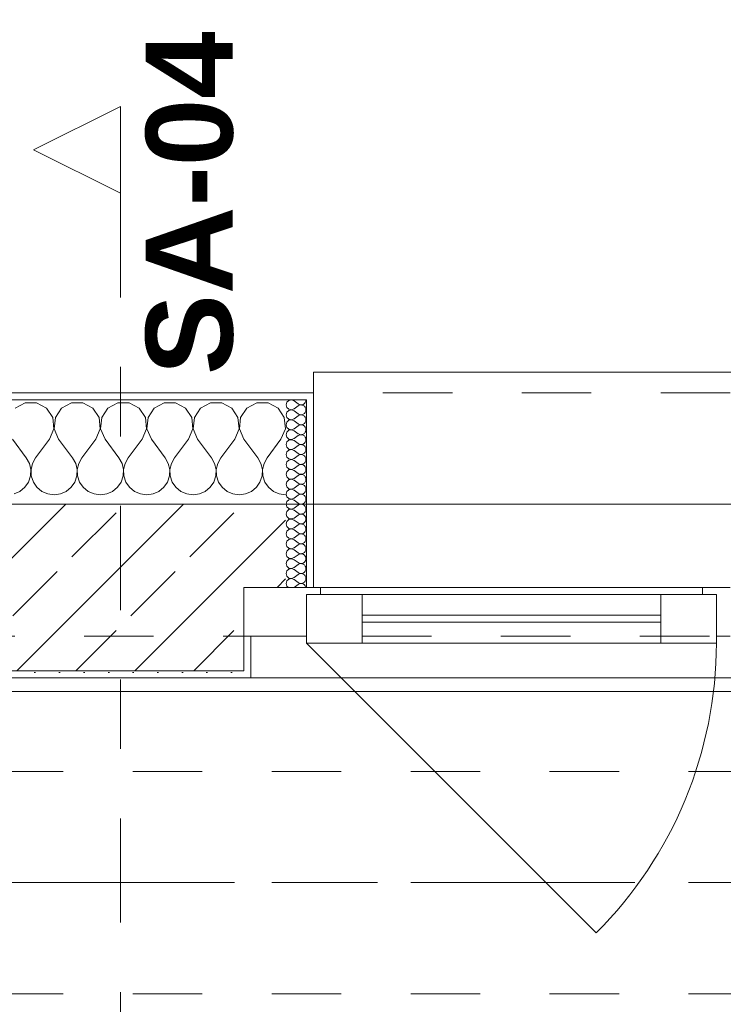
# Model space of a CAD drawing. Header units: metres. Extents: x -4 to 99, y -11 to 17.
# Tile 341 of 656: x 26.02 to 27.03, y 12.97 to 14.39. Entities that reach past the tile are written whole.
import ezdxf

# ---------------------------------------------------------------- set-up
doc = ezdxf.new("R2010")
doc.units = ezdxf.units.M
doc.header["$MEASUREMENT"] = 0
for name, pattern in [('Achse', [0.2, 0.1, -0.05, 0, -0.05]), ('Schnittlinie', [0.3, 0.15, -0.075, 0, -0.075]), ('Strichlinie doppelt', [0.546806, 0.264583, -0.105833, 0.070556, -0.105833]), ('Strichlinie eng', [0.115, 0.075, -0.04]), ('Untersicht', [0.1, 0.075, -0.025]), ('Wipeout_Contour', [1, 0, -1])]:
    doc.linetypes.add(name, pattern=pattern)
for name, color, linetype in [('152 - Bemaßung_ Beschriftung.Ausbau', 7, 'Continuous'), ('203 - Marker.Schnitt - Ausbaudetail SA', 7, 'Continuous'), ('451 - Universal.Achsen Raster', 7, 'Continuous'), ('603 - Struktur.Bodenplatte_ Decke Roh', 7, 'Continuous'), ('604 - Struktur.Wand Aussen', 7, 'Continuous'), ('608 - Struktur.Träger', 7, 'Continuous'), ('650 - Abdeckung.Fußboden Aufbau', 7, 'Continuous'), ('Neubau_605 - Struktur.Wand Innen', 7, 'Continuous'), ('Neubau_653 - Abdeckung.TB Verkofferung', 7, 'Continuous')]:
    doc.layers.add(name, color=color, linetype=linetype)
doc.styles.add('ERSTELLTER_STIL_1', font='txt')
doc.styles.add('ERSTELLTER_STIL_2', font='txt')
doc.dimstyles.new('ERSTELLTER_STIL__2', dxfattribs={"dimtxt": 0.1, "dimasz": 0.0532, "dimexe": 0.18, "dimexo": 0.0625, "dimgap": 0, "dimtad": 1, "dimtih": 1, "dimtoh": 1, "dimzin": 0, "dimdsep": 46, "dimtxsty": 'ERSTELLTER_STIL_2', "dimblk": 'ARROWHEAD_2', "dimblk1": 'ARROWHEAD_2', "dimblk2": 'ARROWHEAD_2', "dimcen": 0.09, "dimse1": 1, "dimse2": 1, "dimclrd": 7, "dimclre": 7, "dimclrt": 7, "dimazin": 0, "dimtfac": 1, "dimtdec": 4, "dimtmove": 0, "dimatfit": 3, "dimfxl": 1, "dimtolj": 1, "dimtzin": 0, "dimarcsym": 0})
pattern_1 = [(0, (0, 0), (0, 0.08660254), [0, -0.05]), (0, (0.025, 0.0433), (0, 0.08660254), [0, -0.05])]
pattern_2 = [(45, (0, 0), (-0.01767767, 0.01767767), [0, -0.025])]

# ---------------------------------------------------------------- blocks, each defined once
blk = doc.blocks.new('*X35')
at = {"layer": '604 - Struktur.Wand Aussen', "color": 7, "linetype": 'Continuous', "lineweight": 5}
for p, q in [((26.0252, 13.8407), (26.0109, 13.833)), ((26.0415, 13.8407), (26.0252, 13.8407)), ((26.0558, 13.833), (26.0415, 13.8407)), ((26.0919, 13.8407), (26.0776, 13.833)), ((26.1081, 13.8407), (26.0919, 13.8407)), ((26.1224, 13.833), (26.1081, 13.8407)), ((26.1585, 13.8407), (26.1442, 13.833)), ((26.1748, 13.8407), (26.1585, 13.8407)), ((26.1891, 13.833), (26.1748, 13.8407)), ((26.2252, 13.8407), (26.2109, 13.833)), ((26.2415, 13.8407), (26.2252, 13.8407)), ((26.2558, 13.833), (26.2415, 13.8407)), ((26.2919, 13.8407), (26.2776, 13.833)), ((26.3081, 13.8407), (26.2919, 13.8407)), ((26.3224, 13.833), (26.3081, 13.8407)), ((26.3585, 13.8407), (26.3442, 13.833)), ((26.3748, 13.8407), (26.3585, 13.8407)), ((26.3891, 13.833), (26.3748, 13.8407)), ((26.0648, 13.8195), (26.0558, 13.833)), ((26.0776, 13.833), (26.0686, 13.8195)), ((26.1314, 13.8195), (26.1224, 13.833)), ((26.1442, 13.833), (26.1352, 13.8195)), ((26.1981, 13.8195), (26.1891, 13.833)), ((26.2109, 13.833), (26.2019, 13.8195)), ((26.2648, 13.8195), (26.2558, 13.833)), ((26.2776, 13.833), (26.2686, 13.8195)), ((26.3314, 13.8195), (26.3224, 13.833)), ((26.3442, 13.833), (26.3352, 13.8195)), ((26.3981, 13.8195), (26.3891, 13.833)), ((26.0663, 13.8033), (26.0648, 13.8195)), ((26.0686, 13.8195), (26.067, 13.8033)), ((26.133, 13.8033), (26.1314, 13.8195)), ((26.1352, 13.8195), (26.1337, 13.8033)), ((26.1996, 13.8033), (26.1981, 13.8195)), ((26.2019, 13.8195), (26.2004, 13.8033)), ((26.2663, 13.8033), (26.2648, 13.8195)), ((26.2686, 13.8195), (26.267, 13.8033)), ((26.333, 13.8033), (26.3314, 13.8195)), ((26.3352, 13.8195), (26.3337, 13.8033)), ((26.3996, 13.8033), (26.3981, 13.8195)), ((26.06, 13.7883), (26.0663, 13.8033)), ((26.067, 13.8033), (26.0733, 13.7883)), ((26.1267, 13.7883), (26.133, 13.8033)), ((26.1337, 13.8033), (26.14, 13.7883)), ((26.1933, 13.7883), (26.1996, 13.8033)), ((26.2004, 13.8033), (26.2067, 13.7883)), ((26.26, 13.7883), (26.2663, 13.8033)), ((26.267, 13.8033), (26.2733, 13.7883)), ((26.3267, 13.7883), (26.333, 13.8033)), ((26.3337, 13.8033), (26.34, 13.7883)), ((26.3933, 13.7883), (26.3996, 13.8033)), ((26.0067, 13.7883), (26.0267, 13.7617)), ((26.06, 13.7883), (26.04, 13.7617)), ((26.0733, 13.7883), (26.0933, 13.7617)), ((26.1267, 13.7883), (26.1067, 13.7617)), ((26.14, 13.7883), (26.16, 13.7617)), ((26.1933, 13.7883), (26.1733, 13.7617)), ((26.2067, 13.7883), (26.2267, 13.7617)), ((26.26, 13.7883), (26.24, 13.7617)), ((26.2733, 13.7883), (26.2933, 13.7617)), ((26.3267, 13.7883), (26.3067, 13.7617)), ((26.34, 13.7883), (26.36, 13.7617)), ((26.3933, 13.7883), (26.3733, 13.7617)), ((26.0311, 13.7536), (26.0267, 13.7617)), ((26.0332, 13.7447), (26.0311, 13.7536)), ((26.0355, 13.7536), (26.0335, 13.7447)), ((26.04, 13.7617), (26.0355, 13.7536)), ((26.0978, 13.7536), (26.0933, 13.7617)), ((26.0999, 13.7447), (26.0978, 13.7536)), ((26.1022, 13.7536), (26.1001, 13.7447)), ((26.1067, 13.7617), (26.1022, 13.7536)), ((26.1645, 13.7536), (26.16, 13.7617)), ((26.1665, 13.7447), (26.1645, 13.7536)), ((26.1689, 13.7536), (26.1668, 13.7447)), ((26.1733, 13.7617), (26.1689, 13.7536)), ((26.2311, 13.7536), (26.2267, 13.7617)), ((26.2332, 13.7447), (26.2311, 13.7536)), ((26.2355, 13.7536), (26.2335, 13.7447)), ((26.24, 13.7617), (26.2355, 13.7536)), ((26.2978, 13.7536), (26.2933, 13.7617)), ((26.2999, 13.7447), (26.2978, 13.7536)), ((26.3022, 13.7536), (26.3001, 13.7447)), ((26.3067, 13.7617), (26.3022, 13.7536)), ((26.3645, 13.7536), (26.36, 13.7617)), ((26.3665, 13.7447), (26.3645, 13.7536)), ((26.3689, 13.7536), (26.3668, 13.7447)), ((26.3733, 13.7617), (26.3689, 13.7536)), ((26.0328, 13.7355), (26.0332, 13.7447)), ((26.0335, 13.7447), (26.0339, 13.7355)), ((26.0994, 13.7355), (26.0999, 13.7447)), ((26.1001, 13.7447), (26.1006, 13.7355)), ((26.1661, 13.7355), (26.1665, 13.7447)), ((26.1668, 13.7447), (26.1672, 13.7355)), ((26.2328, 13.7355), (26.2332, 13.7447)), ((26.2335, 13.7447), (26.2339, 13.7355)), ((26.2994, 13.7355), (26.2999, 13.7447)), ((26.3001, 13.7447), (26.3006, 13.7355)), ((26.3661, 13.7355), (26.3665, 13.7447)), ((26.3668, 13.7447), (26.3672, 13.7355)), ((26.0246, 13.7192), (26.0298, 13.7268)), ((26.0298, 13.7268), (26.0328, 13.7355)), ((26.0339, 13.7355), (26.0369, 13.7268)), ((26.0369, 13.7268), (26.0421, 13.7192)), ((26.0913, 13.7192), (26.0965, 13.7268)), ((26.0965, 13.7268), (26.0994, 13.7355)), ((26.1006, 13.7355), (26.1035, 13.7268)), ((26.1035, 13.7268), (26.1087, 13.7192)), ((26.1579, 13.7192), (26.1631, 13.7268)), ((26.1631, 13.7268), (26.1661, 13.7355)), ((26.1672, 13.7355), (26.1702, 13.7268)), ((26.1702, 13.7268), (26.1754, 13.7192)), ((26.2246, 13.7192), (26.2298, 13.7268)), ((26.2298, 13.7268), (26.2328, 13.7355)), ((26.2339, 13.7355), (26.2369, 13.7268)), ((26.2369, 13.7268), (26.2421, 13.7192)), ((26.2913, 13.7192), (26.2965, 13.7268)), ((26.2965, 13.7268), (26.2994, 13.7355)), ((26.3006, 13.7355), (26.3035, 13.7268)), ((26.3035, 13.7268), (26.3087, 13.7192)), ((26.3579, 13.7192), (26.3631, 13.7268)), ((26.3631, 13.7268), (26.3661, 13.7355)), ((26.3672, 13.7355), (26.3702, 13.7268)), ((26.3702, 13.7268), (26.3754, 13.7192)), ((26.0091, 13.7096), (26.0175, 13.7133)), ((26.0175, 13.7133), (26.0246, 13.7192)), ((26.0421, 13.7192), (26.0491, 13.7133)), ((26.0491, 13.7133), (26.0576, 13.7096)), ((26.0576, 13.7096), (26.0667, 13.7083)), ((26.0667, 13.7083), (26.0758, 13.7096)), ((26.0758, 13.7096), (26.0842, 13.7133)), ((26.0842, 13.7133), (26.0913, 13.7192)), ((26.1087, 13.7192), (26.1158, 13.7133)), ((26.1158, 13.7133), (26.1242, 13.7096)), ((26.1242, 13.7096), (26.1333, 13.7083)), ((26.1333, 13.7083), (26.1424, 13.7096)), ((26.1424, 13.7096), (26.1509, 13.7133)), ((26.1509, 13.7133), (26.1579, 13.7192)), ((26.1754, 13.7192), (26.1825, 13.7133)), ((26.1825, 13.7133), (26.1909, 13.7096)), ((26.1909, 13.7096), (26.2, 13.7083)), ((26.2, 13.7083), (26.2091, 13.7096)), ((26.2091, 13.7096), (26.2175, 13.7133)), ((26.2175, 13.7133), (26.2246, 13.7192)), ((26.2421, 13.7192), (26.2491, 13.7133)), ((26.2491, 13.7133), (26.2576, 13.7096)), ((26.2576, 13.7096), (26.2667, 13.7083)), ((26.2667, 13.7083), (26.2758, 13.7096)), ((26.2758, 13.7096), (26.2842, 13.7133)), ((26.2842, 13.7133), (26.2913, 13.7192)), ((26.3087, 13.7192), (26.3158, 13.7133)), ((26.3158, 13.7133), (26.3242, 13.7096)), ((26.3242, 13.7096), (26.3333, 13.7083)), ((26.3333, 13.7083), (26.3424, 13.7096)), ((26.3424, 13.7096), (26.3509, 13.7133)), ((26.3509, 13.7133), (26.3579, 13.7192)), ((26.3754, 13.7192), (26.3825, 13.7133)), ((26.3825, 13.7133), (26.3909, 13.7096)), ((26.3909, 13.7096), (26.4, 13.7083))]:
    blk.add_line(p, q, dxfattribs=at)
blk = doc.blocks.new('*X60')
at = {"layer": '604 - Struktur.Wand Aussen', "color": 7, "linetype": 'Continuous', "lineweight": 5}
for p, q in [((26.4018, 13.8416), (26.4007, 13.8379)), ((26.4007, 13.8379), (26.4018, 13.8341)), ((26.4047, 13.8442), (26.4018, 13.8416)), ((26.4085, 13.845), (26.4047, 13.8442)), ((26.4121, 13.8436), (26.4085, 13.845)), ((26.4121, 13.8436), (26.4179, 13.8393)), ((26.4179, 13.8393), (26.4196, 13.8383)), ((26.4196, 13.8374), (26.4179, 13.8364)), ((26.4196, 13.8383), (26.4215, 13.8379)), ((26.4215, 13.8378), (26.4196, 13.8374)), ((26.4215, 13.8379), (26.4235, 13.838)), ((26.4235, 13.8377), (26.4215, 13.8378)), ((26.4235, 13.838), (26.4253, 13.8386)), ((26.4253, 13.8371), (26.4235, 13.8377)), ((26.4253, 13.8386), (26.427, 13.8397)), ((26.427, 13.836), (26.4253, 13.8371)), ((26.427, 13.8397), (26.4282, 13.8412)), ((26.4282, 13.8412), (26.429, 13.843)), ((26.429, 13.843), (26.4293, 13.845)), ((26.4018, 13.8273), (26.4007, 13.8236)), ((26.4007, 13.8236), (26.4018, 13.8198)), ((26.4018, 13.8341), (26.4047, 13.8315)), ((26.4047, 13.83), (26.4018, 13.8273)), ((26.4047, 13.8315), (26.4085, 13.8307)), ((26.4085, 13.8307), (26.4047, 13.83)), ((26.4085, 13.8307), (26.4121, 13.8321)), ((26.4121, 13.8293), (26.4085, 13.8307)), ((26.4121, 13.8321), (26.4179, 13.8364)), ((26.4121, 13.8293), (26.4179, 13.825)), ((26.4179, 13.825), (26.4196, 13.824)), ((26.4196, 13.8231), (26.4179, 13.8221)), ((26.4196, 13.824), (26.4215, 13.8236)), ((26.4215, 13.8235), (26.4196, 13.8231)), ((26.4215, 13.8236), (26.4235, 13.8237)), ((26.4235, 13.8234), (26.4215, 13.8235)), ((26.4235, 13.8237), (26.4253, 13.8243)), ((26.4253, 13.8228), (26.4235, 13.8234)), ((26.4253, 13.8243), (26.427, 13.8254)), ((26.427, 13.8217), (26.4253, 13.8228)), ((26.4282, 13.8345), (26.427, 13.836)), ((26.427, 13.8254), (26.4282, 13.827)), ((26.429, 13.8327), (26.4282, 13.8345)), ((26.4282, 13.827), (26.429, 13.8288)), ((26.4293, 13.8307), (26.429, 13.8327)), ((26.429, 13.8288), (26.4293, 13.8307)), ((26.4018, 13.813), (26.4007, 13.8093)), ((26.4007, 13.8093), (26.4018, 13.8055)), ((26.4018, 13.8198), (26.4047, 13.8172)), ((26.4047, 13.8157), (26.4018, 13.813)), ((26.4047, 13.8172), (26.4085, 13.8165)), ((26.4085, 13.8164), (26.4047, 13.8157)), ((26.4085, 13.8165), (26.4121, 13.8179)), ((26.4121, 13.815), (26.4085, 13.8164)), ((26.4121, 13.8179), (26.4179, 13.8221)), ((26.4121, 13.815), (26.4179, 13.8107)), ((26.4179, 13.8107), (26.4196, 13.8098)), ((26.4196, 13.8088), (26.4179, 13.8079)), ((26.4196, 13.8098), (26.4215, 13.8093)), ((26.4215, 13.8093), (26.4196, 13.8088)), ((26.4215, 13.8093), (26.4235, 13.8094)), ((26.4235, 13.8092), (26.4215, 13.8093)), ((26.4235, 13.8094), (26.4253, 13.81)), ((26.4253, 13.8085), (26.4235, 13.8092)), ((26.4253, 13.81), (26.427, 13.8112)), ((26.4282, 13.8202), (26.427, 13.8217)), ((26.427, 13.8112), (26.4282, 13.8127)), ((26.429, 13.8184), (26.4282, 13.8202)), ((26.4282, 13.8127), (26.429, 13.8145)), ((26.4293, 13.8164), (26.429, 13.8184)), ((26.429, 13.8145), (26.4293, 13.8164)), ((26.4018, 13.7988), (26.4007, 13.795)), ((26.4007, 13.795), (26.4018, 13.7912)), ((26.4018, 13.8055), (26.4047, 13.8029)), ((26.4047, 13.8014), (26.4018, 13.7988)), ((26.4047, 13.8029), (26.4085, 13.8022)), ((26.4085, 13.8021), (26.4047, 13.8014)), ((26.4085, 13.8022), (26.4121, 13.8036)), ((26.4121, 13.8007), (26.4085, 13.8021)), ((26.4121, 13.8036), (26.4179, 13.8079)), ((26.4121, 13.8007), (26.4179, 13.7964)), ((26.4179, 13.7964), (26.4196, 13.7955)), ((26.4196, 13.7945), (26.4179, 13.7936)), ((26.4196, 13.7955), (26.4215, 13.795)), ((26.4215, 13.795), (26.4196, 13.7945)), ((26.4215, 13.795), (26.4235, 13.7951)), ((26.4235, 13.7949), (26.4215, 13.795)), ((26.4235, 13.7951), (26.4253, 13.7958)), ((26.4253, 13.7942), (26.4235, 13.7949)), ((26.427, 13.8074), (26.4253, 13.8085)), ((26.4253, 13.7958), (26.427, 13.7969)), ((26.4282, 13.8059), (26.427, 13.8074)), ((26.427, 13.7969), (26.4282, 13.7984)), ((26.429, 13.8041), (26.4282, 13.8059)), ((26.4282, 13.7984), (26.429, 13.8002)), ((26.4293, 13.8021), (26.429, 13.8041)), ((26.429, 13.8002), (26.4293, 13.8021)), ((26.4018, 13.7845), (26.4007, 13.7807)), ((26.4007, 13.7807), (26.4018, 13.777)), ((26.4018, 13.7912), (26.4047, 13.7886)), ((26.4047, 13.7871), (26.4018, 13.7845)), ((26.4047, 13.7886), (26.4085, 13.7879)), ((26.4085, 13.7878), (26.4047, 13.7871)), ((26.4085, 13.7879), (26.4121, 13.7893)), ((26.4121, 13.7864), (26.4085, 13.7878)), ((26.4121, 13.7893), (26.4179, 13.7936)), ((26.4121, 13.7864), (26.4179, 13.7821)), ((26.4179, 13.7821), (26.4196, 13.7812)), ((26.4196, 13.7812), (26.4215, 13.7807)), ((26.4215, 13.7807), (26.4196, 13.7802)), ((26.4215, 13.7807), (26.4235, 13.7808)), ((26.4235, 13.7806), (26.4215, 13.7807)), ((26.4235, 13.7808), (26.4253, 13.7815)), ((26.4253, 13.78), (26.4235, 13.7806)), ((26.427, 13.7931), (26.4253, 13.7942)), ((26.4253, 13.7815), (26.427, 13.7826)), ((26.4282, 13.7916), (26.427, 13.7931)), ((26.427, 13.7826), (26.4282, 13.7841)), ((26.429, 13.7898), (26.4282, 13.7916)), ((26.4282, 13.7841), (26.429, 13.7859)), ((26.4293, 13.7879), (26.429, 13.7898)), ((26.429, 13.7859), (26.4293, 13.7879)), ((26.4018, 13.7702), (26.4007, 13.7664)), ((26.4007, 13.7664), (26.4018, 13.7627)), ((26.4018, 13.777), (26.4047, 13.7743)), ((26.4047, 13.7728), (26.4018, 13.7702)), ((26.4047, 13.7743), (26.4085, 13.7736)), ((26.4085, 13.7735), (26.4047, 13.7728)), ((26.4085, 13.7736), (26.4121, 13.775)), ((26.4121, 13.7721), (26.4085, 13.7735)), ((26.4121, 13.775), (26.4179, 13.7793)), ((26.4121, 13.7721), (26.4179, 13.7679)), ((26.4196, 13.7802), (26.4179, 13.7793)), ((26.4179, 13.7679), (26.4196, 13.7669)), ((26.4196, 13.7669), (26.4215, 13.7665)), ((26.4215, 13.7664), (26.4196, 13.766)), ((26.4215, 13.7665), (26.4235, 13.7666)), ((26.4235, 13.7663), (26.4215, 13.7664)), ((26.4235, 13.7666), (26.4253, 13.7672)), ((26.4253, 13.7657), (26.4235, 13.7663)), ((26.427, 13.7788), (26.4253, 13.78)), ((26.4253, 13.7672), (26.427, 13.7683)), ((26.4282, 13.7773), (26.427, 13.7788)), ((26.427, 13.7683), (26.4282, 13.7698)), ((26.429, 13.7755), (26.4282, 13.7773)), ((26.4282, 13.7698), (26.429, 13.7716)), ((26.4293, 13.7736), (26.429, 13.7755)), ((26.429, 13.7716), (26.4293, 13.7736)), ((26.4018, 13.7559), (26.4007, 13.7521)), ((26.4007, 13.7521), (26.4018, 13.7484)), ((26.4018, 13.7627), (26.4047, 13.76)), ((26.4047, 13.7585), (26.4018, 13.7559)), ((26.4047, 13.76), (26.4085, 13.7593)), ((26.4085, 13.7593), (26.4047, 13.7585)), ((26.4085, 13.7593), (26.4121, 13.7607)), ((26.4121, 13.7579), (26.4085, 13.7593)), ((26.4121, 13.7607), (26.4179, 13.765)), ((26.4121, 13.7579), (26.4179, 13.7536)), ((26.4196, 13.766), (26.4179, 13.765)), ((26.4179, 13.7536), (26.4196, 13.7526)), ((26.4196, 13.7526), (26.4215, 13.7522)), ((26.4215, 13.7521), (26.4196, 13.7517)), ((26.4215, 13.7522), (26.4235, 13.7523)), ((26.4235, 13.752), (26.4215, 13.7521)), ((26.4235, 13.7523), (26.4253, 13.7529)), ((26.4253, 13.7514), (26.4235, 13.752)), ((26.427, 13.7646), (26.4253, 13.7657)), ((26.4253, 13.7529), (26.427, 13.754)), ((26.4282, 13.763), (26.427, 13.7646)), ((26.427, 13.754), (26.4282, 13.7555)), ((26.429, 13.7612), (26.4282, 13.763)), ((26.4282, 13.7555), (26.429, 13.7573)), ((26.4293, 13.7593), (26.429, 13.7612)), ((26.429, 13.7573), (26.4293, 13.7593)), ((26.4018, 13.7416), (26.4007, 13.7379)), ((26.4007, 13.7379), (26.4018, 13.7341)), ((26.4018, 13.7484), (26.4047, 13.7458)), ((26.4047, 13.7442), (26.4018, 13.7416)), ((26.4047, 13.7458), (26.4085, 13.745)), ((26.4085, 13.745), (26.4047, 13.7442)), ((26.4085, 13.745), (26.4121, 13.7464)), ((26.4121, 13.7436), (26.4085, 13.745)), ((26.4121, 13.7464), (26.4179, 13.7507)), ((26.4121, 13.7436), (26.4179, 13.7393)), ((26.4196, 13.7517), (26.4179, 13.7507)), ((26.4179, 13.7393), (26.4196, 13.7383)), ((26.4196, 13.7383), (26.4215, 13.7379)), ((26.4215, 13.7378), (26.4196, 13.7374)), ((26.4215, 13.7379), (26.4235, 13.738)), ((26.4235, 13.7377), (26.4215, 13.7378)), ((26.4235, 13.738), (26.4253, 13.7386)), ((26.4253, 13.7371), (26.4235, 13.7377)), ((26.427, 13.7503), (26.4253, 13.7514)), ((26.4253, 13.7386), (26.427, 13.7397)), ((26.4282, 13.7488), (26.427, 13.7503)), ((26.427, 13.7397), (26.4282, 13.7412)), ((26.429, 13.747), (26.4282, 13.7488)), ((26.4282, 13.7412), (26.429, 13.743)), ((26.4293, 13.745), (26.429, 13.747)), ((26.429, 13.743), (26.4293, 13.745)), ((26.4018, 13.7273), (26.4007, 13.7236)), ((26.4007, 13.7236), (26.4018, 13.7198)), ((26.4018, 13.7341), (26.4047, 13.7315)), ((26.4047, 13.73), (26.4018, 13.7273)), ((26.4047, 13.7315), (26.4085, 13.7307)), ((26.4085, 13.7307), (26.4047, 13.73)), ((26.4085, 13.7307), (26.4121, 13.7321)), ((26.4121, 13.7293), (26.4085, 13.7307)), ((26.4121, 13.7321), (26.4179, 13.7364)), ((26.4121, 13.7293), (26.4179, 13.725)), ((26.4196, 13.7374), (26.4179, 13.7364)), ((26.4179, 13.725), (26.4196, 13.724)), ((26.4196, 13.724), (26.4215, 13.7236)), ((26.4215, 13.7236), (26.4235, 13.7237)), ((26.4235, 13.7237), (26.4253, 13.7243)), ((26.427, 13.736), (26.4253, 13.7371)), ((26.4253, 13.7243), (26.427, 13.7254)), ((26.4282, 13.7345), (26.427, 13.736)), ((26.427, 13.7254), (26.4282, 13.727)), ((26.429, 13.7327), (26.4282, 13.7345)), ((26.4282, 13.727), (26.429, 13.7288)), ((26.4293, 13.7307), (26.429, 13.7327)), ((26.429, 13.7288), (26.4293, 13.7307)), ((26.4018, 13.713), (26.4007, 13.7093)), ((26.4018, 13.7198), (26.4047, 13.7172)), ((26.4047, 13.7157), (26.4018, 13.713)), ((26.4047, 13.7172), (26.4085, 13.7165)), ((26.4085, 13.7164), (26.4047, 13.7157)), ((26.4085, 13.7165), (26.4121, 13.7179)), ((26.4121, 13.715), (26.4085, 13.7164)), ((26.4121, 13.7179), (26.4179, 13.7221)), ((26.4121, 13.715), (26.4179, 13.7107)), ((26.4196, 13.7231), (26.4179, 13.7221)), ((26.4179, 13.7107), (26.4196, 13.7098)), ((26.4215, 13.7235), (26.4196, 13.7231)), ((26.4196, 13.7098), (26.4215, 13.7093)), ((26.4235, 13.7234), (26.4215, 13.7235)), ((26.4215, 13.7093), (26.4235, 13.7094)), ((26.4253, 13.7228), (26.4235, 13.7234)), ((26.4235, 13.7094), (26.4253, 13.71)), ((26.427, 13.7217), (26.4253, 13.7228)), ((26.4253, 13.71), (26.427, 13.7112)), ((26.4282, 13.7202), (26.427, 13.7217)), ((26.427, 13.7112), (26.4282, 13.7127)), ((26.429, 13.7184), (26.4282, 13.7202)), ((26.4282, 13.7127), (26.429, 13.7145)), ((26.4293, 13.7164), (26.429, 13.7184)), ((26.429, 13.7145), (26.4293, 13.7164)), ((26.4007, 13.7093), (26.4018, 13.7055)), ((26.4018, 13.6988), (26.4007, 13.695)), ((26.4018, 13.7055), (26.4047, 13.7029)), ((26.4047, 13.7014), (26.4018, 13.6988)), ((26.4047, 13.7029), (26.4085, 13.7022)), ((26.4085, 13.7021), (26.4047, 13.7014)), ((26.4085, 13.7022), (26.4121, 13.7036)), ((26.4121, 13.7007), (26.4085, 13.7021)), ((26.4121, 13.7036), (26.4179, 13.7079)), ((26.4121, 13.7007), (26.4179, 13.6964)), ((26.4196, 13.7088), (26.4179, 13.7079)), ((26.4179, 13.6964), (26.4196, 13.6955)), ((26.4215, 13.7093), (26.4196, 13.7088)), ((26.4196, 13.6955), (26.4215, 13.695)), ((26.4235, 13.7092), (26.4215, 13.7093)), ((26.4253, 13.7085), (26.4235, 13.7092)), ((26.4235, 13.6951), (26.4253, 13.6958)), ((26.427, 13.7074), (26.4253, 13.7085)), ((26.4253, 13.6958), (26.427, 13.6969)), ((26.4282, 13.7059), (26.427, 13.7074)), ((26.427, 13.6969), (26.4282, 13.6984)), ((26.429, 13.7041), (26.4282, 13.7059)), ((26.4282, 13.6984), (26.429, 13.7002)), ((26.4293, 13.7021), (26.429, 13.7041)), ((26.429, 13.7002), (26.4293, 13.7021)), ((26.4007, 13.695), (26.4018, 13.6912)), ((26.4018, 13.6845), (26.4007, 13.6807)), ((26.4018, 13.6912), (26.4047, 13.6886)), ((26.4047, 13.6871), (26.4018, 13.6845)), ((26.4047, 13.6886), (26.4085, 13.6879)), ((26.4085, 13.6878), (26.4047, 13.6871)), ((26.4085, 13.6879), (26.4121, 13.6893)), ((26.4121, 13.6864), (26.4085, 13.6878)), ((26.4121, 13.6893), (26.4179, 13.6936)), ((26.4121, 13.6864), (26.4179, 13.6821)), ((26.4196, 13.6945), (26.4179, 13.6936)), ((26.4179, 13.6821), (26.4196, 13.6812)), ((26.4215, 13.695), (26.4196, 13.6945)), ((26.4196, 13.6812), (26.4215, 13.6807)), ((26.4215, 13.695), (26.4235, 13.6951)), ((26.4235, 13.6949), (26.4215, 13.695)), ((26.4253, 13.6942), (26.4235, 13.6949)), ((26.4235, 13.6808), (26.4253, 13.6815)), ((26.427, 13.6931), (26.4253, 13.6942)), ((26.4253, 13.6815), (26.427, 13.6826)), ((26.4282, 13.6916), (26.427, 13.6931)), ((26.427, 13.6826), (26.4282, 13.6841)), ((26.429, 13.6898), (26.4282, 13.6916)), ((26.4282, 13.6841), (26.429, 13.6859)), ((26.4293, 13.6879), (26.429, 13.6898)), ((26.429, 13.6859), (26.4293, 13.6879)), ((26.4007, 13.6807), (26.4018, 13.677)), ((26.4018, 13.6702), (26.4007, 13.6664)), ((26.4018, 13.677), (26.4047, 13.6743)), ((26.4047, 13.6728), (26.4018, 13.6702)), ((26.4047, 13.6743), (26.4085, 13.6736)), ((26.4085, 13.6735), (26.4047, 13.6728)), ((26.4085, 13.6736), (26.4121, 13.675)), ((26.4121, 13.6721), (26.4085, 13.6735)), ((26.4121, 13.675), (26.4179, 13.6793)), ((26.4121, 13.6721), (26.4179, 13.6679)), ((26.4196, 13.6802), (26.4179, 13.6793)), ((26.4179, 13.6679), (26.4196, 13.6669)), ((26.4215, 13.6807), (26.4196, 13.6802)), ((26.4196, 13.6669), (26.4215, 13.6665)), ((26.4215, 13.6807), (26.4235, 13.6808)), ((26.4235, 13.6806), (26.4215, 13.6807)), ((26.4253, 13.68), (26.4235, 13.6806)), ((26.4235, 13.6666), (26.4253, 13.6672)), ((26.427, 13.6788), (26.4253, 13.68)), ((26.4253, 13.6672), (26.427, 13.6683)), ((26.4282, 13.6773), (26.427, 13.6788)), ((26.427, 13.6683), (26.4282, 13.6698)), ((26.429, 13.6755), (26.4282, 13.6773)), ((26.4282, 13.6698), (26.429, 13.6716)), ((26.4293, 13.6736), (26.429, 13.6755)), ((26.429, 13.6716), (26.4293, 13.6736)), ((26.4007, 13.6664), (26.4018, 13.6627)), ((26.4018, 13.6559), (26.4007, 13.6521)), ((26.4018, 13.6627), (26.4047, 13.66)), ((26.4047, 13.6585), (26.4018, 13.6559)), ((26.4047, 13.66), (26.4085, 13.6593)), ((26.4085, 13.6593), (26.4047, 13.6585)), ((26.4085, 13.6593), (26.4121, 13.6607)), ((26.4121, 13.6579), (26.4085, 13.6593)), ((26.4121, 13.6607), (26.4179, 13.665)), ((26.4121, 13.6579), (26.4179, 13.6536)), ((26.4196, 13.666), (26.4179, 13.665)), ((26.4179, 13.6536), (26.4196, 13.6526)), ((26.4215, 13.6664), (26.4196, 13.666)), ((26.4215, 13.6665), (26.4235, 13.6666)), ((26.4235, 13.6663), (26.4215, 13.6664)), ((26.4253, 13.6657), (26.4235, 13.6663)), ((26.4235, 13.6523), (26.4253, 13.6529)), ((26.427, 13.6646), (26.4253, 13.6657)), ((26.4253, 13.6529), (26.427, 13.654)), ((26.4282, 13.663), (26.427, 13.6646)), ((26.427, 13.654), (26.4282, 13.6555)), ((26.429, 13.6612), (26.4282, 13.663)), ((26.4282, 13.6555), (26.429, 13.6573)), ((26.4293, 13.6593), (26.429, 13.6612)), ((26.429, 13.6573), (26.4293, 13.6593)), ((26.4007, 13.6521), (26.4018, 13.6484)), ((26.4018, 13.6416), (26.4007, 13.6379)), ((26.4018, 13.6484), (26.4047, 13.6458)), ((26.4047, 13.6442), (26.4018, 13.6416)), ((26.4047, 13.6458), (26.4085, 13.645)), ((26.4085, 13.645), (26.4047, 13.6442)), ((26.4085, 13.645), (26.4121, 13.6464)), ((26.4121, 13.6436), (26.4085, 13.645)), ((26.4121, 13.6464), (26.4179, 13.6507)), ((26.4121, 13.6436), (26.4179, 13.6393)), ((26.4196, 13.6517), (26.4179, 13.6507)), ((26.4179, 13.6393), (26.4196, 13.6383)), ((26.4196, 13.6526), (26.4215, 13.6522)), ((26.4215, 13.6521), (26.4196, 13.6517)), ((26.4215, 13.6522), (26.4235, 13.6523)), ((26.4235, 13.652), (26.4215, 13.6521)), ((26.4253, 13.6514), (26.4235, 13.652)), ((26.4235, 13.638), (26.4253, 13.6386)), ((26.427, 13.6503), (26.4253, 13.6514)), ((26.4253, 13.6386), (26.427, 13.6397)), ((26.4282, 13.6488), (26.427, 13.6503)), ((26.427, 13.6397), (26.4282, 13.6412)), ((26.429, 13.647), (26.4282, 13.6488)), ((26.4282, 13.6412), (26.429, 13.643)), ((26.4293, 13.645), (26.429, 13.647)), ((26.429, 13.643), (26.4293, 13.645)), ((26.4007, 13.6379), (26.4018, 13.6341)), ((26.4018, 13.6273), (26.4007, 13.6236)), ((26.4018, 13.6341), (26.4047, 13.6315)), ((26.4047, 13.63), (26.4018, 13.6273)), ((26.4047, 13.6315), (26.4085, 13.6307)), ((26.4085, 13.6307), (26.4047, 13.63)), ((26.4085, 13.6307), (26.4121, 13.6321)), ((26.4121, 13.6293), (26.4085, 13.6307)), ((26.4121, 13.6321), (26.4179, 13.6364)), ((26.4121, 13.6293), (26.4179, 13.625)), ((26.4196, 13.6374), (26.4179, 13.6364)), ((26.4179, 13.625), (26.4196, 13.624)), ((26.4196, 13.6383), (26.4215, 13.6379)), ((26.4215, 13.6378), (26.4196, 13.6374)), ((26.4215, 13.6379), (26.4235, 13.638)), ((26.4235, 13.6377), (26.4215, 13.6378)), ((26.4253, 13.6371), (26.4235, 13.6377)), ((26.4235, 13.6237), (26.4253, 13.6243)), ((26.427, 13.636), (26.4253, 13.6371)), ((26.4253, 13.6243), (26.427, 13.6254)), ((26.4282, 13.6345), (26.427, 13.636)), ((26.427, 13.6254), (26.4282, 13.627)), ((26.429, 13.6327), (26.4282, 13.6345)), ((26.4282, 13.627), (26.429, 13.6288)), ((26.4293, 13.6307), (26.429, 13.6327)), ((26.429, 13.6288), (26.4293, 13.6307)), ((26.4007, 13.6236), (26.4018, 13.6198)), ((26.4018, 13.613), (26.4007, 13.6093)), ((26.4018, 13.6198), (26.4047, 13.6172)), ((26.4047, 13.6157), (26.4018, 13.613)), ((26.4047, 13.6172), (26.4085, 13.6165)), ((26.4085, 13.6164), (26.4047, 13.6157)), ((26.4085, 13.6165), (26.4121, 13.6179)), ((26.4121, 13.615), (26.4085, 13.6164)), ((26.4121, 13.6179), (26.4179, 13.6221)), ((26.4121, 13.615), (26.4179, 13.6107)), ((26.4196, 13.6231), (26.4179, 13.6221)), ((26.4179, 13.6107), (26.4196, 13.6098)), ((26.4196, 13.624), (26.4215, 13.6236)), ((26.4215, 13.6235), (26.4196, 13.6231)), ((26.4215, 13.6236), (26.4235, 13.6237)), ((26.4235, 13.6234), (26.4215, 13.6235)), ((26.4253, 13.6228), (26.4235, 13.6234)), ((26.427, 13.6217), (26.4253, 13.6228)), ((26.4253, 13.61), (26.427, 13.6112)), ((26.4282, 13.6202), (26.427, 13.6217)), ((26.427, 13.6112), (26.4282, 13.6127)), ((26.429, 13.6184), (26.4282, 13.6202)), ((26.4282, 13.6127), (26.429, 13.6145)), ((26.4293, 13.6164), (26.429, 13.6184)), ((26.429, 13.6145), (26.4293, 13.6164)), ((26.4007, 13.6093), (26.4018, 13.6055)), ((26.4018, 13.5988), (26.4007, 13.595)), ((26.4018, 13.6055), (26.4047, 13.6029)), ((26.4047, 13.6014), (26.4018, 13.5988)), ((26.4047, 13.6029), (26.4085, 13.6022)), ((26.4085, 13.6021), (26.4047, 13.6014)), ((26.4085, 13.6022), (26.4121, 13.6036)), ((26.4121, 13.6007), (26.4085, 13.6021)), ((26.4121, 13.6036), (26.4179, 13.6079)), ((26.4121, 13.6007), (26.4179, 13.5964)), ((26.4196, 13.6088), (26.4179, 13.6079)), ((26.4179, 13.5964), (26.4196, 13.5955)), ((26.4196, 13.6098), (26.4215, 13.6093)), ((26.4215, 13.6093), (26.4196, 13.6088)), ((26.4215, 13.6093), (26.4235, 13.6094)), ((26.4235, 13.6092), (26.4215, 13.6093)), ((26.4235, 13.6094), (26.4253, 13.61)), ((26.4253, 13.6085), (26.4235, 13.6092)), ((26.427, 13.6074), (26.4253, 13.6085)), ((26.4253, 13.5958), (26.427, 13.5969)), ((26.4282, 13.6059), (26.427, 13.6074)), ((26.427, 13.5969), (26.4282, 13.5984)), ((26.429, 13.6041), (26.4282, 13.6059)), ((26.4282, 13.5984), (26.429, 13.6002)), ((26.4293, 13.6021), (26.429, 13.6041)), ((26.429, 13.6002), (26.4293, 13.6021)), ((26.4007, 13.595), (26.4018, 13.5912)), ((26.4018, 13.5845), (26.4007, 13.5807)), ((26.4018, 13.5912), (26.4047, 13.5886)), ((26.4047, 13.5871), (26.4018, 13.5845)), ((26.4047, 13.5886), (26.4085, 13.5879)), ((26.4085, 13.5878), (26.4047, 13.5871)), ((26.4085, 13.5879), (26.4121, 13.5893)), ((26.4121, 13.5864), (26.4085, 13.5878)), ((26.4121, 13.5893), (26.4179, 13.5936)), ((26.4121, 13.5864), (26.4179, 13.5821)), ((26.4196, 13.5945), (26.4179, 13.5936)), ((26.4179, 13.5821), (26.4196, 13.5812)), ((26.4196, 13.5955), (26.4215, 13.595)), ((26.4215, 13.595), (26.4196, 13.5945)), ((26.4215, 13.595), (26.4235, 13.5951)), ((26.4235, 13.5949), (26.4215, 13.595)), ((26.4235, 13.5951), (26.4253, 13.5958)), ((26.4253, 13.5942), (26.4235, 13.5949)), ((26.427, 13.5931), (26.4253, 13.5942)), ((26.4253, 13.5815), (26.427, 13.5826)), ((26.4282, 13.5916), (26.427, 13.5931)), ((26.427, 13.5826), (26.4282, 13.5841)), ((26.429, 13.5898), (26.4282, 13.5916)), ((26.4282, 13.5841), (26.429, 13.5859)), ((26.4293, 13.5879), (26.429, 13.5898)), ((26.429, 13.5859), (26.4293, 13.5879)), ((26.4007, 13.5807), (26.4018, 13.577)), ((26.4018, 13.577), (26.4039, 13.575)), ((26.4121, 13.575), (26.4179, 13.5793)), ((26.4196, 13.5802), (26.4179, 13.5793)), ((26.4196, 13.5812), (26.4215, 13.5807)), ((26.4215, 13.5807), (26.4196, 13.5802)), ((26.4215, 13.5807), (26.4235, 13.5808)), ((26.4235, 13.5806), (26.4215, 13.5807)), ((26.4235, 13.5808), (26.4253, 13.5815)), ((26.4253, 13.58), (26.4235, 13.5806)), ((26.427, 13.5788), (26.4253, 13.58)), ((26.4282, 13.5773), (26.427, 13.5788)), ((26.429, 13.5755), (26.4282, 13.5773)), ((26.4291, 13.575), (26.429, 13.5755))]:
    blk.add_line(p, q, dxfattribs=at)
blk = doc.blocks.new('*D241')
at = {"layer": '152 - Bemaßung_ Beschriftung.Ausbau', "color": 7, "linetype": 'Continuous', "lineweight": 5}
for p, q in [((25.14, 14.8025), (25.14, 14.9075)), ((26.34, 14.8025), (26.34, 14.9075)), ((25.1602, 14.89), (25.1198, 14.82)), ((26.3602, 14.89), (26.3198, 14.82)), ((25.14, 14.855), (26.34, 14.855))]:
    blk.add_line(p, q, dxfattribs=at)
at = {"layer": '152 - Bemaßung_ Beschriftung.Ausbau', "color": 7, "lineweight": 5, "insert": (25.607, 14.875), "char_height": 0.1, "attachment_point": 7, "style": 'ERSTELLTER_STIL_2'}
blk.add_mtext('\\A1;{\\pql;\\fArial|b0|i0|c0|p38;1,20}', dxfattribs=at)
blk = doc.blocks.new('ARROWHEAD_2')
at = {"color": 0, "linetype": 'Continuous', "lineweight": 0}
for p, q in [((-0.378, -0.655), (0.378, 0.655)), ((0, 0), (-1, 0))]:
    blk.add_line(p, q, dxfattribs=at)
blk = doc.blocks.new('*D242')
at = {"layer": '152 - Bemaßung_ Beschriftung.Ausbau', "color": 7, "linetype": 'Continuous', "lineweight": 5}
for p, q in [((26.34, 14.8025), (26.34, 14.9075)), ((28.74, 14.8025), (28.74, 14.9075)), ((26.3602, 14.89), (26.3198, 14.82)), ((28.7602, 14.89), (28.7198, 14.82)), ((26.34, 14.855), (28.74, 14.855))]:
    blk.add_line(p, q, dxfattribs=at)
at = {"layer": '152 - Bemaßung_ Beschriftung.Ausbau', "color": 7, "lineweight": 5, "char_height": 0.1, "attachment_point": 7, "style": 'ERSTELLTER_STIL_2'}
for s, insert in [('\\A1;{\\pql;\\fArial|b0|i0|c0|p38;2,40}', (27.407, 14.875)), ('\\A1;{\\pql;\\fArial|b0|i0|c0|p38;2,01}', (27.407, 14.735))]:
    blk.add_mtext(s, dxfattribs=dict(at, insert=insert))
blk = doc.blocks.new('*D275')
at = {"layer": '152 - Bemaßung_ Beschriftung.Ausbau', "color": 7, "linetype": 'Continuous', "lineweight": 5}
for p, q in [((25.82, 15.3025), (25.82, 15.4075)), ((29.23, 15.3025), (29.23, 15.4075)), ((25.8402, 15.39), (25.7998, 15.32)), ((29.2502, 15.39), (29.2098, 15.32)), ((25.82, 15.355), (29.23, 15.355))]:
    blk.add_line(p, q, dxfattribs=at)
at = {"layer": '152 - Bemaßung_ Beschriftung.Ausbau', "color": 7, "lineweight": 5, "char_height": 0.1, "attachment_point": 7, "style": 'ERSTELLTER_STIL_2'}
for s, insert in [('\\A1;{\\pql;\\fArial|b0|i0|c0|p38;3,41}', (27.3161, 15.375)), ('\\A1;{\\pql;\\fArial|b0|i0|c0|p38;17}', (29.058, 15.375))]:
    blk.add_mtext(s, dxfattribs=dict(at, insert=insert))
blk = doc.blocks.new('*D314')
at = {"layer": '152 - Bemaßung_ Beschriftung.Ausbau', "color": 7, "linetype": 'Continuous', "lineweight": 5}
for p, q in [((25.88, 15.8025), (25.88, 15.9075)), ((29.18, 15.8025), (29.18, 15.9075)), ((25.9002, 15.89), (25.8598, 15.82)), ((29.2002, 15.89), (29.1598, 15.82)), ((25.58, 15.855), (25.88, 15.855)), ((25.88, 15.855), (29.18, 15.855))]:
    blk.add_line(p, q, dxfattribs=at)
at = {"layer": '152 - Bemaßung_ Beschriftung.Ausbau', "color": 7, "lineweight": 5, "insert": (27.397, 15.875), "char_height": 0.1, "attachment_point": 7, "style": 'ERSTELLTER_STIL_2'}
blk.add_mtext('\\A1;{\\pql;\\fArial|b0|i0|c0|p38;3,30}', dxfattribs=at)

msp = doc.modelspace()

# ---------------------------------------------------------------- hatches: boundary and pattern name
at = {"layer": '604 - Struktur.Wand Aussen', "linetype": 'Continuous', "lineweight": 0, "true_color": 0x000000}
h = msp.add_hatch(dxfattribs=at)
h.set_pattern_fill('Verputz_0001', color=18, style=0, pattern_type=2)
h.set_pattern_definition(pattern_1)
h.paths.add_polyline_path([(25.05, 13.855), (25.05, 13.845), (26.43, 13.845), (26.43, 13.855)])
h = msp.add_hatch(dxfattribs=at)
h.set_pattern_fill('Verputz_0001', color=18, style=0, pattern_type=2)
h.set_pattern_definition(pattern_1)
h.paths.add_polyline_path([(26.43, 13.855), (26.43, 13.575), (26.44, 13.575), (26.44, 13.855)])
h = msp.add_hatch(dxfattribs=at)
h.set_pattern_fill('Beton__Stahlbeton_0001', color=18, style=0, pattern_type=2)
h.set_pattern_definition([(45, (0, 0), (-0.0848528, 0.0848528), []), (45, (-0.04243, 0.04243), (-0.0848528, 0.0848528), [0.09, -0.03])])
h.paths.add_polyline_path([(25.08, 13.695), (25.08, 13.575), (25.14, 13.575), (25.14, 13.505), (25.14, 13.455), (26.34, 13.455), (26.34, 13.505), (26.34, 13.575), (26.4, 13.575), (26.4, 13.695)])
h = msp.add_hatch(dxfattribs=at)
h.set_pattern_fill('Gips_0001', color=18, style=0, pattern_type=2)
h.set_pattern_definition(pattern_2)
h.paths.add_polyline_path([(26.34, 13.445), (26.35, 13.445), (26.35, 13.505), (26.34, 13.505)])
h = msp.add_hatch(dxfattribs=at)
h.set_pattern_fill('Gips_0001', color=18, style=0, pattern_type=2)
h.set_pattern_definition(pattern_2)
h.paths.add_polyline_path([(25.89, 13.455), (25.89, 13.445), (26.34, 13.445), (26.34, 13.455)])

# ---------------------------------------------------------------- linework, layer by layer
at = {"layer": '203 - Marker.Schnitt - Ausbaudetail SA', "color": 7, "linetype": 'Schnittlinie', "lineweight": 13}
msp.add_line((26.1622, 14.1425), (26.1622, 12.663), dxfattribs=at)
at = {"layer": '451 - Universal.Achsen Raster', "color": 160, "linetype": 'Strichlinie doppelt', "lineweight": 9, "true_color": 0x3232ff}
msp.add_line((64.935, 13.15), (-3.175, 13.15), dxfattribs=at)
at = {"layer": '603 - Struktur.Bodenplatte_ Decke Roh', "color": 7, "linetype": 'Continuous', "lineweight": 18, "flags": 128}
msp.add_lwpolyline([(47.48, 13.695), (14.78, 13.695), (14.78, 13), (14.84, 13), (14.84, 8.585), (13.03, 8.585), (13.03, 8.725), (11.41, 8.725), (11.41, 13), (11.48, 13), (11.48, 13.695), (-0.015, 13.695), (-0.015, 0.005)], dxfattribs=at)
at = {"layer": '604 - Struktur.Wand Aussen', "color": 7, "linetype": 'Continuous', "lineweight": 9}
for p, q in [((28.64, 13.885), (26.44, 13.885)), ((26.44, 13.885), (26.44, 13.855)), ((26.43, 13.495), (26.8472, 13.0778)), ((28.73, 13.445), (26.35, 13.445))]:
    msp.add_line(p, q, dxfattribs=at)
at = {"layer": '604 - Struktur.Wand Aussen', "color": 7, "linetype": 'Continuous', "lineweight": 5}
for p, q in [((26.43, 13.855), (26.44, 13.855)), ((26.44, 13.855), (26.44, 13.845)), ((26.44, 13.855), (26.44, 13.845)), ((26.4, 13.845), (25.08, 13.845)), ((26.4, 13.845), (26.43, 13.845)), ((26.43, 13.575), (26.43, 13.845)), ((26.43, 13.845), (26.43, 13.575)), ((26.44, 13.845), (26.44, 13.705)), ((26.44, 13.845), (26.44, 13.705)), ((26.44, 13.705), (26.44, 13.695)), ((26.44, 13.705), (26.44, 13.695)), ((26.44, 13.695), (26.44, 13.575)), ((26.44, 13.695), (26.44, 13.575)), ((26.4, 13.575), (26.43, 13.575)), ((26.4, 13.575), (26.43, 13.575)), ((26.4, 13.575), (26.43, 13.575)), ((26.43, 13.575), (26.44, 13.575)), ((26.43, 13.575), (26.44, 13.575)), ((26.43, 13.575), (26.44, 13.575)), ((26.34, 13.505), (26.35, 13.505)), ((26.34, 13.505), (26.35, 13.505)), ((26.34, 13.505), (26.35, 13.505)), ((26.35, 13.505), (26.35, 13.455)), ((26.35, 13.505), (26.35, 13.455)), ((26.35, 13.455), (26.35, 13.445)), ((26.35, 13.455), (26.35, 13.445)), ((26.34, 13.445), (26.35, 13.445))]:
    msp.add_line(p, q, dxfattribs=at)
at = {"layer": '604 - Struktur.Wand Aussen', "color": 7, "linetype": 'Strichlinie eng', "lineweight": 9}
for p, q in [((28.64, 13.855), (26.44, 13.855)), ((28.73, 13.445), (26.35, 13.445))]:
    msp.add_line(p, q, dxfattribs=at)
at = {"layer": '604 - Struktur.Wand Aussen', "color": 7, "linetype": 'Continuous', "lineweight": 13}
for p, q in [((26.4, 13.695), (25.08, 13.695)), ((26.4, 13.575), (26.34, 13.575)), ((26.34, 13.575), (26.34, 13.505)), ((26.34, 13.575), (26.45, 13.575)), ((26.34, 13.575), (26.34, 13.505)), ((26.34, 13.575), (26.34, 13.505)), ((26.4, 13.575), (26.34, 13.575)), ((26.4, 13.575), (26.34, 13.575)), ((26.45, 13.575), (27, 13.575)), ((26.45, 13.575), (26.45, 13.565)), ((27, 13.565), (27, 13.575)), ((27, 13.575), (27.04, 13.575)), ((26.45, 13.565), (26.43, 13.565)), ((26.43, 13.565), (26.43, 13.505)), ((26.43, 13.495), (26.43, 13.565)), ((26.43, 13.565), (26.51, 13.565)), ((26.51, 13.565), (26.94, 13.565)), ((26.51, 13.565), (26.51, 13.495)), ((26.94, 13.495), (26.94, 13.565)), ((26.94, 13.565), (27.02, 13.565)), ((27.02, 13.565), (27, 13.565)), ((27.02, 13.505), (27.02, 13.565)), ((27.02, 13.565), (27.02, 13.495)), ((26.51, 13.535), (26.94, 13.535)), ((26.94, 13.525), (26.51, 13.525)), ((26.34, 13.455), (26.34, 13.505)), ((26.43, 13.505), (26.34, 13.505)), ((27.04, 13.505), (27.02, 13.505)), ((26.51, 13.495), (26.43, 13.495)), ((26.94, 13.495), (26.51, 13.495)), ((27.02, 13.495), (26.94, 13.495)), ((25.14, 13.455), (26.34, 13.455))]:
    msp.add_line(p, q, dxfattribs=at)
at = {"layer": '604 - Struktur.Wand Aussen', "color": 7, "linetype": 'Continuous', "lineweight": 5, "flags": 128}
for points in [[(26.43, 13.855), (25.05, 13.855)], [(25.89, 13.445), (26.34, 13.445)]]:
    msp.add_lwpolyline(points, dxfattribs=at)
at = {"layer": '604 - Struktur.Wand Aussen', "color": 7, "linetype": 'Continuous', "lineweight": 9}
msp.add_arc((26.43, 13.495), 0.59, 315, 0, dxfattribs=at)
msp.add_point((26.35, 13.445), dxfattribs=at)
at = {"layer": '608 - Struktur.Träger', "color": 7, "linetype": 'Untersicht', "lineweight": 13}
for p, q in [((14.78, 13.31), (47.48, 13.31)), ((14.78, 12.99), (47.48, 12.99))]:
    msp.add_line(p, q, dxfattribs=at)
at = {"layer": '608 - Struktur.Träger', "color": 7, "linetype": 'Achse', "lineweight": 9}
msp.add_line((14.78, 13.15), (47.48, 13.15), dxfattribs=at)
at = {"layer": '650 - Abdeckung.Fußboden Aufbau', "color": 7, "linetype": 'Continuous', "lineweight": 13, "flags": 128}
msp.add_lwpolyline([(29.4, 10.78), (29.23, 10.78), (29.23, 12.99), (29.17, 12.99), (29.17, 13.445), (25.89, 13.445), (25.89, 12.99), (25.82, 12.99), (25.82, 10.78), (25.65, 10.78)], dxfattribs=at)
at = {"layer": 'Neubau_605 - Struktur.Wand Innen', "color": 1, "linetype": 'Continuous', "lineweight": 13, "flags": 128}
for points in [[(29.17, 13.445), (25.95, 13.445)], [(25.95, 13.425), (29.17, 13.425)]]:
    msp.add_lwpolyline(points, dxfattribs=at)
at = {"layer": 'Neubau_653 - Abdeckung.TB Verkofferung', "color": 1, "linetype": 'Untersicht', "lineweight": 9}
msp.add_line((15.11, 13.505), (47.24, 13.505), dxfattribs=at)

# ---------------------------------------------------------------- block references
at = {"layer": '604 - Struktur.Wand Aussen', "color": 7, "lineweight": 18}
for name in ['*X35', '*X60']:
    msp.add_blockref(name, (0, 0), dxfattribs=at)

# ---------------------------------------------------------------- texts
at = {"layer": '203 - Marker.Schnitt - Ausbaudetail SA', "color": 7, "lineweight": 13, "insert": (26.3255, 13.8809), "char_height": 0.125, "attachment_point": 7, "rotation": 90, "style": 'ERSTELLTER_STIL_1'}
msp.add_mtext('\\A1;{\\pql;\\pt0;\\fArial|b1|i0|c0|p38;SA-04}', dxfattribs=at)

# ---------------------------------------------------------------- dimensions: what is measured, and where the dimension line sits
at = {"layer": '152 - Bemaßung_ Beschriftung.Ausbau', "color": 7, "linetype": 'Continuous', "lineweight": 5}
dim = msp.add_linear_dim(base=(28.74, 14.855), p1=(26.34, 13.575), p2=(28.74, 13.575), dimstyle='ERSTELLTER_STIL__2', dxfattribs=at)
dim.commit()
dim.dimension.update_dxf_attribs({"geometry": '*D242', "text_midpoint": (27.5369, 14.925), "dimtype": 160})

# ---------------------------------------------------------------- next in the draw order: wipeouts: each hides what was drawn before it
at = {"color": 254, "linetype": 'Wipeout_Contour', "lineweight": 0, "ltscale": 88.76769}
msp.add_wipeout([(26.1622, 14.2675), (26.0372, 14.205), (26.1622, 14.1425)], dxfattribs=at).dxf.layer = '203 - Marker.Schnitt - Ausbaudetail SA'

# ---------------------------------------------------------------- next in the draw order: linework, layer by layer
at = {"layer": '203 - Marker.Schnitt - Ausbaudetail SA', "color": 7, "linetype": 'Continuous', "lineweight": 13, "flags": 128}
msp.add_lwpolyline([(26.1622, 14.2675), (26.1622, 14.1425), (26.0372, 14.205)], close=True, dxfattribs=at)

# ---------------------------------------------------------------- next in the draw order: dimensions: what is measured, and where the dimension line sits
at = {"layer": '152 - Bemaßung_ Beschriftung.Ausbau', "color": 7, "linetype": 'Continuous', "lineweight": 5}
for base, p1, p2, picture, middle in [((29.18, 15.855), (25.88, 13), (29.18, 13), '*D314', (27.5268, 15.925)), ((29.23, 15.355), (25.82, 10.75), (29.23, 10.625), '*D275', (27.446, 15.425)), ((26.34, 14.855), (25.14, 13.575), (26.34, 13.575), '*D241', (25.7369, 14.925))]:
    dim = msp.add_linear_dim(base=base, p1=p1, p2=p2, dimstyle='ERSTELLTER_STIL__2', dxfattribs=at)
    dim.commit()
    dim.dimension.update_dxf_attribs({"geometry": picture, "text_midpoint": middle, "dimtype": 160})

doc.saveas('drawing.dxf')
